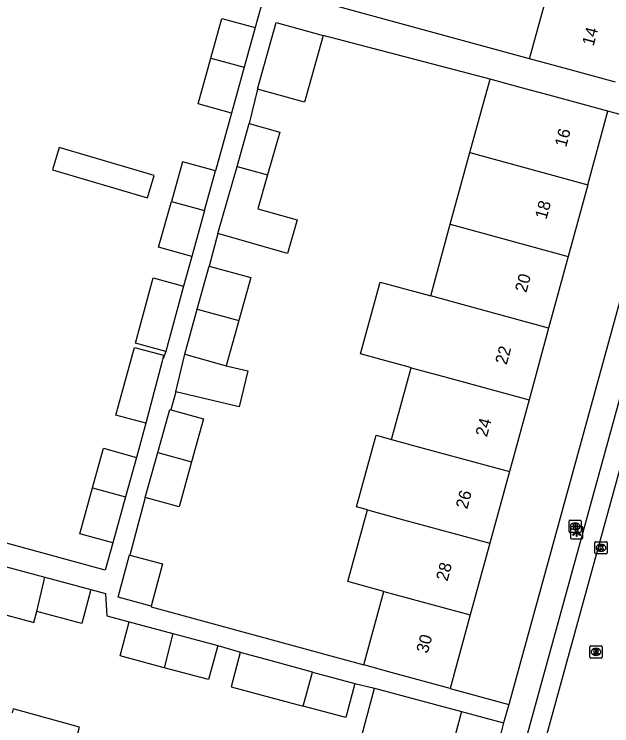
# Model space of a CAD drawing. Extents: x 159822 to 160765, y 380693 to 381634.
# Drawn here: x 160334.7 to 160383.7, y 381030.3 to 381088.7 of the extents above; entities that cross this region are included whole.
import ezdxf

# ---------------------------------------------------------------- set-up
doc = ezdxf.new("R2010")
doc.units = 0
for name, color, linetype in [('IMGEO_Brandkraan', 7, 'Continuous'), ('IMGEO_Kolk', 7, 'Continuous'), ('IMGEO_Lichtpunt', 7, 'Continuous'), ('IMGEO_Pand', 7, 'Continuous'), ('IMGEO_Pand_nummerreeks', 7, 'Continuous'), ('IMGEO_Rijbaan_lokaal_open', 7, 'Continuous'), ('IMGEO_Rioolput', 7, 'Continuous'), ('IMGEO_Voetpad_open', 7, 'Continuous')]:
    doc.layers.add(name, color=color, linetype=linetype)

msp = doc.modelspace()

# ---------------------------------------------------------------- linework, layer by layer
at = {"layer": 'IMGEO_Brandkraan'}
for p, q in [((160380.287, 381047.134), (160381.139, 381047.134)), ((160380.212, 381046.208), (160380.212, 381047.06)), ((160380.7, 381046.914), (160380.725, 381046.914)), ((160381.213, 381047.06), (160381.213, 381046.208)), ((160381.139, 381046.134), (160380.287, 381046.134)), ((160380.723, 381046.354), (160380.698, 381046.354))]:
    msp.add_line(p, q, dxfattribs=at)
for points in [[(160380.287, 381047.134), (160381.139, 381047.134)], [(160380.212, 381046.208), (160380.212, 381047.06)], [(160380.56, 381046.834), (160380.56, 381046.434), (160380.773, 381046.434)], [(160380.791, 381046.834), (160380.56, 381046.834)], [(160380.739, 381046.753), (160380.685, 381046.753), (160380.685, 381046.677)], [(160380.685, 381046.677), (160380.738, 381046.677)], [(160380.747, 381046.601), (160380.685, 381046.601), (160380.685, 381046.52)], [(160381.213, 381047.06), (160381.213, 381046.208)], [(160381.139, 381046.134), (160380.287, 381046.134)], [(160380.685, 381046.52), (160380.747, 381046.52)]]:
    msp.add_lwpolyline(points, dxfattribs=at)
for centre, radius, start, end in [((160380.289, 381047.058), 0.0765, 91.55205, 178.44795), ((160380.289, 381047.058), 0.0765, 91.55205, 178.44795), ((160381.137, 381047.058), 0.0765, 1.55205, 88.44795), ((160381.137, 381047.058), 0.0765, 1.55205, 88.44795), ((160380.74, 381046.715), 0.0379, 267.82845, 90.93552), ((160380.748, 381046.56), 0.0404, 269.87594, 90.50774), ((160380.795, 381046.689), 0.145, 59.4692, 91.53667), ((160380.82, 381046.736), 0.0922, 285.51372, 58.15012), ((160380.825, 381046.544), 0.105, 301.31148, 78.98903), ((160380.289, 381046.21), 0.0765, 181.55205, 268.44795), ((160380.289, 381046.21), 0.0765, 181.55205, 268.44795), ((160380.779, 381046.685), 0.251, 268.66757, 293.53466), ((160381.137, 381046.21), 0.0765, 271.55205, 358.44795), ((160381.137, 381046.21), 0.0765, 271.55205, 358.44795)]:
    msp.add_arc(centre, radius, start, end, dxfattribs=at)
for centre, major_axis, ratio, start_param, end_param in [((160380.699, 381046.634), (-0.387, 0.002), 0.722429, 4.712389, 7.853982), ((160380.724, 381046.634), (-0.39, 0.002), 0.717154, 1.570796, 4.712389)]:
    msp.add_ellipse(centre, major_axis=major_axis, ratio=ratio, start_param=start_param, end_param=end_param, dxfattribs=at)
at = {"layer": 'IMGEO_Kolk'}
for p, q in [((160382.407, 381045.374), (160383.259, 381045.374)), ((160382.332, 381044.448), (160382.332, 381045.3)), ((160382.82, 381045.154), (160382.845, 381045.154)), ((160383.333, 381045.3), (160383.333, 381044.448)), ((160383.259, 381044.374), (160382.407, 381044.374)), ((160382.843, 381044.594), (160382.818, 381044.594))]:
    msp.add_line(p, q, dxfattribs=at)
for points in [[(160382.407, 381045.374), (160383.259, 381045.374)], [(160382.332, 381044.448), (160382.332, 381045.3)], [(160382.653, 381045.074), (160382.776, 381045.074), (160382.776, 381044.923), (160382.906, 381045.074), (160383.07, 381045.074), (160382.924, 381044.923), (160383.077, 381044.674), (160382.925, 381044.674), (160382.84, 381044.838), (160382.776, 381044.771), (160382.776, 381044.674), (160382.653, 381044.674), (160382.653, 381045.074)], [(160383.333, 381045.3), (160383.333, 381044.448)], [(160383.259, 381044.374), (160382.407, 381044.374)]]:
    msp.add_lwpolyline(points, dxfattribs=at)
for centre, start, end in [((160382.409, 381045.298), 91.55205, 178.44795), ((160382.409, 381045.298), 91.55205, 178.44795), ((160383.257, 381045.298), 1.55205, 88.44795), ((160383.257, 381045.298), 1.55205, 88.44795), ((160382.409, 381044.45), 181.55205, 268.44795), ((160382.409, 381044.45), 181.55205, 268.44795), ((160383.257, 381044.45), 271.55205, 358.44795), ((160383.257, 381044.45), 271.55205, 358.44795)]:
    msp.add_arc(centre, 0.0765, start, end, dxfattribs=at)
for centre, major_axis, ratio, start_param, end_param in [((160382.819, 381044.874), (-0.387, 0.002), 0.722429, 4.712389, 7.853982), ((160382.844, 381044.874), (-0.39, 0.002), 0.717154, 1.570796, 4.712389)]:
    msp.add_ellipse(centre, major_axis=major_axis, ratio=ratio, start_param=start_param, end_param=end_param, dxfattribs=at)
at = {"layer": 'IMGEO_Lichtpunt'}
for p, q in [((160381.237, 381046.612), (160380.429, 381046.612)), ((160381.237, 381046.612), (160380.429, 381046.612)), ((160380.335, 381046.517), (160380.335, 381045.71)), ((160380.335, 381046.517), (160380.335, 381045.71)), ((160381.331, 381045.71), (160381.331, 381046.517)), ((160381.331, 381045.71), (160381.331, 381046.517)), ((160380.429, 381045.616), (160381.237, 381045.616)), ((160380.429, 381045.616), (160381.237, 381045.616))]:
    msp.add_line(p, q, dxfattribs=at)
for points in [[(160380.709, 381046.181), (160380.748, 381046.153), (160380.56, 381045.891), (160380.522, 381045.918), (160380.709, 381046.181)], [(160380.811, 381046.133), (160380.858, 381046.133), (160380.858, 381045.811), (160380.811, 381045.811), (160380.811, 381046.133)], [(160380.921, 381046.153), (160380.959, 381046.18), (160381.146, 381045.918), (160381.107, 381045.89), (160380.921, 381046.153)]]:
    msp.add_lwpolyline(points, dxfattribs=at)
msp.add_circle((160380.834, 381046.315), 0.0994, dxfattribs=at)
for centre, start, end in [((160380.429, 381046.517), 90, 180), ((160380.429, 381046.517), 90, 180), ((160381.237, 381046.517), 0, 90), ((160381.237, 381046.517), 0, 90), ((160380.429, 381045.71), 180, 270), ((160380.429, 381045.71), 180, 270), ((160381.237, 381045.71), 270, 0), ((160381.237, 381045.71), 270, 360)]:
    msp.add_arc(centre, 0.0946, start, end, dxfattribs=at)
at = {"layer": 'IMGEO_Pand'}
for points in [[(160376.964, 381085.008), (160378.623, 381091.077)], [(160350.83, 381085.069), (160351.732, 381088.326), (160354.458, 381087.57)], [(160354.655, 381082.504), (160356.185, 381087.997), (160360.029, 381086.927)], [(160354.458, 381087.57), (160353.558, 381084.325)], [(160360.029, 381086.927), (160358.499, 381081.434), (160354.655, 381082.504)], [(160352.511, 381080.547), (160349.786, 381081.303), (160350.83, 381085.069)], [(160350.83, 381085.069), (160353.558, 381084.325)], [(160384.03, 381083.076), (160379.208, 381084.394), (160376.964, 381085.008)], [(160353.558, 381084.325), (160352.511, 381080.547)], [(160372.08, 381077.309), (160373.727, 381083.335)], [(160383.403, 381080.699), (160378.58, 381082.017), (160376.318, 381082.635), (160373.729, 381083.342), (160373.727, 381083.335)], [(160381.753, 381074.664), (160383.403, 381080.699)], [(160352.976, 381076.172), (160353.98, 381079.701)], [(160353.98, 381079.701), (160356.481, 381078.989), (160355.485, 381075.486)], [(160337.835, 381075.898), (160345.626, 381073.598), (160346.168, 381075.433), (160338.376, 381077.733), (160337.835, 381075.898)], [(160370.472, 381071.424), (160372.08, 381077.309)], [(160372.08, 381077.309), (160374.669, 381076.601), (160381.753, 381074.664)], [(160351.198, 381075.807), (160348.489, 381076.558), (160347.586, 381073.302)], [(160350.315, 381072.558), (160351.214, 381075.803), (160351.198, 381075.807)], [(160351.407, 381070.662), (160352.976, 381076.172)], [(160352.976, 381076.172), (160355.485, 381075.486)], [(160355.485, 381075.486), (160354.691, 381072.7), (160357.904, 381071.786), (160357.121, 381069.035), (160351.407, 381070.662)], [(160381.753, 381074.664), (160380.145, 381068.781)], [(160349.268, 381068.78), (160346.542, 381069.536), (160347.586, 381073.302)], [(160347.586, 381073.302), (160350.315, 381072.558)], [(160350.315, 381072.558), (160349.268, 381068.78)], [(160368.865, 381065.54), (160370.472, 381071.424)], [(160370.472, 381071.424), (160373.06, 381070.717), (160380.145, 381068.781)], [(160380.145, 381068.781), (160378.536, 381062.896)], [(160349.708, 381064.453), (160350.696, 381067.997)], [(160350.696, 381067.997), (160354.098, 381067.048), (160353.115, 381063.522)], [(160347.12, 381060.99), (160344.643, 381061.666), (160346.104, 381067.019), (160348.58, 381066.344)], [(160367.258, 381059.656), (160367.016, 381059.722), (160364.891, 381060.303), (160363.112, 381060.789), (160364.721, 381066.673), (160368.865, 381065.54)], [(160348.58, 381066.344), (160347.12, 381060.99)], [(160378.536, 381062.896), (160371.452, 381064.833), (160368.865, 381065.54)], [(160348.68, 381060.766), (160349.708, 381064.453)], [(160349.708, 381064.453), (160353.115, 381063.522)], [(160353.115, 381063.522), (160352.082, 381059.817)], [(160378.536, 381062.896), (160376.928, 381057.013)], [(160345.497, 381055.11), (160343.029, 381055.753), (160344.55, 381061.324), (160346.944, 381060.671), (160346.875, 381060.407)], [(160347.954, 381057.662), (160348.68, 381060.766)], [(160348.68, 381060.766), (160352.082, 381059.817)], [(160346.875, 381060.407), (160346.818, 381060.186), (160345.497, 381055.11)], [(160352.082, 381059.817), (160353.847, 381059.404), (160353.155, 381056.445), (160347.954, 381057.662)], [(160365.651, 381053.77), (160367.258, 381059.656)], [(160367.258, 381059.656), (160369.843, 381058.949), (160376.928, 381057.013)], [(160376.928, 381057.013), (160375.319, 381051.127)], [(160346.471, 381052.687), (160347.46, 381056.231), (160347.548, 381056.206)], [(160347.548, 381056.206), (160350.23, 381055.458), (160349.246, 381051.929)], [(160363.681, 381047.985), (160362.783, 381048.23), (160364.391, 381054.115), (160365.651, 381053.77)], [(160365.651, 381053.77), (160368.234, 381053.064), (160375.319, 381051.127)], [(160341.107, 381049.795), (160342.009, 381053.051), (160344.735, 381052.295)], [(160345.443, 381049), (160346.471, 381052.687)], [(160346.471, 381052.687), (160349.246, 381051.929)], [(160344.735, 381052.295), (160343.835, 381049.05)], [(160349.246, 381051.929), (160348.214, 381048.227), (160345.443, 381049)], [(160375.319, 381051.127), (160373.711, 381045.244)], [(160342.788, 381045.273), (160340.063, 381046.028), (160341.107, 381049.795)], [(160341.107, 381049.795), (160343.835, 381049.05)], [(160343.835, 381049.05), (160342.788, 381045.273)], [(160365.017, 381041.296), (160362.073, 381042.101), (160363.681, 381047.985)], [(160363.681, 381047.985), (160366.626, 381047.18), (160373.711, 381045.244)], [(160373.711, 381045.244), (160372.102, 381039.359)], [(160345.934, 381040.083), (160343.211, 381040.809), (160344.139, 381044.292), (160344.184, 381044.28)], [(160344.184, 381044.28), (160346.862, 381043.566), (160345.934, 381040.083)], [(160331.54, 381043.994), (160330.542, 381040.299), (160331.1, 381040.148), (160336.223, 381038.763), (160336.308, 381038.74), (160336.554, 381039.651)], [(160331.54, 381043.994), (160332.098, 381043.843), (160337.196, 381042.466)], [(160336.554, 381039.651), (160337.196, 381042.466)], [(160337.196, 381042.466), (160340.983, 381041.443)], [(160340.983, 381041.443), (160340.23, 381038.658), (160336.554, 381039.651)], [(160363.368, 381035.262), (160365.017, 381041.296)], [(160365.017, 381041.296), (160372.102, 381039.359)], [(160372.102, 381039.359), (160370.453, 381033.326)], [(160346.986, 381035.032), (160343.373, 381036.003), (160344.125, 381038.799)], [(160344.125, 381038.799), (160347.712, 381037.834)], [(160347.712, 381037.834), (160346.986, 381035.032)], [(160347.712, 381037.834), (160351.384, 381036.847)], [(160351.384, 381036.847), (160350.633, 381034.052), (160346.986, 381035.032)], [(160353.235, 381036.274), (160352.483, 381033.477), (160354.631, 381032.9), (160358.394, 381031.889)], [(160359.163, 381034.679), (160355.383, 381035.696), (160353.235, 381036.274)], [(160370.453, 381033.326), (160365.63, 381034.644), (160363.368, 381035.262)], [(160358.394, 381031.889), (160359.163, 381034.679)], [(160359.163, 381034.679), (160362.642, 381033.744)], [(160362.642, 381033.744), (160361.891, 381030.949), (160358.394, 381031.889)], [(160371.389, 381031.436), (160370.202, 381027.038), (160363.071, 381028.962), (160364.258, 381033.36)], [(160364.258, 381033.36), (160371.389, 381031.436)], [(160339.087, 381026.638), (160340.057, 381030.161), (160334.618, 381031.659), (160334.524, 381031.318)]]:
    msp.add_lwpolyline(points, dxfattribs=at)
at = {"layer": 'IMGEO_Rijbaan_lokaal_open'}
msp.add_lwpolyline([(160376.658, 381023.247), (160389.443, 381069.688)], dxfattribs=at)
at = {"layer": 'IMGEO_Rioolput'}
for p, q in [((160381.921, 381035.902), (160381.921, 381036.754)), ((160381.996, 381036.828), (160382.848, 381036.828)), ((160382.409, 381036.608), (160382.434, 381036.608)), ((160382.922, 381036.754), (160382.922, 381035.902)), ((160382.432, 381036.048), (160382.407, 381036.048)), ((160382.848, 381035.828), (160381.996, 381035.828))]:
    msp.add_line(p, q, dxfattribs=at)
for points in [[(160381.921, 381035.902), (160381.921, 381036.754)], [(160381.996, 381036.828), (160382.848, 381036.828)], [(160382.922, 381036.754), (160382.922, 381035.902)], [(160382.51, 381036.526), (160382.258, 381036.528), (160382.258, 381036.128)], [(160382.258, 381036.128), (160382.382, 381036.128), (160382.382, 381036.29), (160382.393, 381036.29)], [(160382.436, 381036.447), (160382.382, 381036.447), (160382.382, 381036.366)], [(160382.382, 381036.366), (160382.434, 381036.366)], [(160382.44, 381036.261), (160382.511, 381036.128), (160382.651, 381036.128), (160382.586, 381036.254)], [(160382.848, 381035.828), (160381.996, 381035.828)]]:
    msp.add_lwpolyline(points, dxfattribs=at)
for centre, radius, start, end in [((160381.998, 381036.752), 0.0765, 91.55205, 178.44795), ((160381.998, 381036.752), 0.0765, 91.55205, 178.44795), ((160382.846, 381036.752), 0.0765, 1.55205, 88.44795), ((160382.846, 381036.752), 0.0765, 1.55205, 88.44795), ((160382.392, 381036.237), 0.0533, 26.02933, 88.69889), ((160382.418, 381036.555), 0.19, 274.7715, 282.96867), ((160382.442, 381036.351), 0.0964, 77.00612, 93.18647), ((160382.456, 381036.408), 0.0378, 276.66336, 79.67722), ((160382.509, 381036.416), 0.109, 350.36119, 89.41601), ((160382.507, 381036.416), 0.112, 277.58423, 350.98172), ((160382.491, 381036.201), 0.108, 29.51342, 73.79051), ((160381.998, 381035.904), 0.0765, 181.55205, 268.44795), ((160381.998, 381035.904), 0.0765, 181.55205, 268.44795), ((160382.846, 381035.904), 0.0765, 271.55205, 358.44795), ((160382.846, 381035.904), 0.0765, 271.55205, 358.44795)]:
    msp.add_arc(centre, radius, start, end, dxfattribs=at)
for centre, major_axis, ratio, start_param, end_param in [((160382.408, 381036.328), (-0.387, 0.002), 0.722429, 4.712389, 7.853982), ((160382.433, 381036.328), (-0.39, 0.002), 0.717154, 1.570796, 4.712389)]:
    msp.add_ellipse(centre, major_axis=major_axis, ratio=ratio, start_param=start_param, end_param=end_param, dxfattribs=at)
at = {"layer": 'IMGEO_Voetpad_open'}
for points in [[(160338.079, 381095.007), (160355.224, 381090.333), (160354.458, 381087.57)], [(160376.964, 381085.008), (160356.8, 381090.525), (160356.88, 381090.813)], [(160373.727, 381083.335), (160360.029, 381086.927)], [(160354.655, 381082.504), (160353.98, 381079.701)], [(160352.511, 381080.547), (160351.198, 381075.807)], [(160388.286, 381079.355), (160383.403, 381080.699)], [(160387.492, 381076.468), (160375.259, 381032.013)], [(160351.407, 381070.662), (160350.696, 381067.997)], [(160376.805, 381029.591), (160387.96, 381070.128)], [(160349.268, 381068.78), (160348.58, 381066.344)], [(160347.12, 381060.99), (160346.899, 381060.401), (160346.875, 381060.407)], [(160347.954, 381057.662), (160347.548, 381056.206)], [(160345.497, 381055.11), (160344.735, 381052.295)], [(160345.443, 381049), (160344.184, 381044.28)], [(160342.788, 381045.273), (160342.167, 381043.032), (160322.127, 381048.501)], [(160340.983, 381041.443), (160342.183, 381041.119), (160342.304, 381039.289), (160344.125, 381038.799)], [(160345.934, 381040.083), (160345.919, 381040.029), (160363.368, 381035.262)], [(160351.384, 381036.847), (160353.244, 381036.312), (160353.235, 381036.274)], [(160362.642, 381033.744), (160364.258, 381033.36)], [(160370.453, 381033.326), (160375.259, 381032.013)], [(160375.259, 381032.013), (160374.844, 381030.504)], [(160371.389, 381031.436), (160374.844, 381030.504)], [(160374.844, 381030.504), (160374.631, 381029.732), (160373.558, 381026.22), (160371.863, 381019.918), (160370.444, 381014.604), (160368.984, 381009.402)]]:
    msp.add_lwpolyline(points, dxfattribs=at)

# ---------------------------------------------------------------- texts
at = {"layer": 'IMGEO_Pand_nummerreeks'}
for s, rotation, p in [('14', 74.71141, (160382.217, 381086)), ('16', 74.7137, (160379.97, 381077.693)), ('18', 74.71101, (160378.351, 381071.774)), ('20', 74.71101, (160376.708, 381065.766)), ('22', 74.7137, (160375.089, 381059.838)), ('24', 74.7137, (160373.471, 381053.919)), ('26', 74.7137, (160371.853, 381047.998)), ('28', 74.71101, (160370.233, 381042.079)), ('30', 74.71101, (160368.614, 381036.158))]:
    msp.add_text(s, height=1, rotation=rotation, dxfattribs=at).set_placement(p)

doc.saveas('drawing.dxf')
